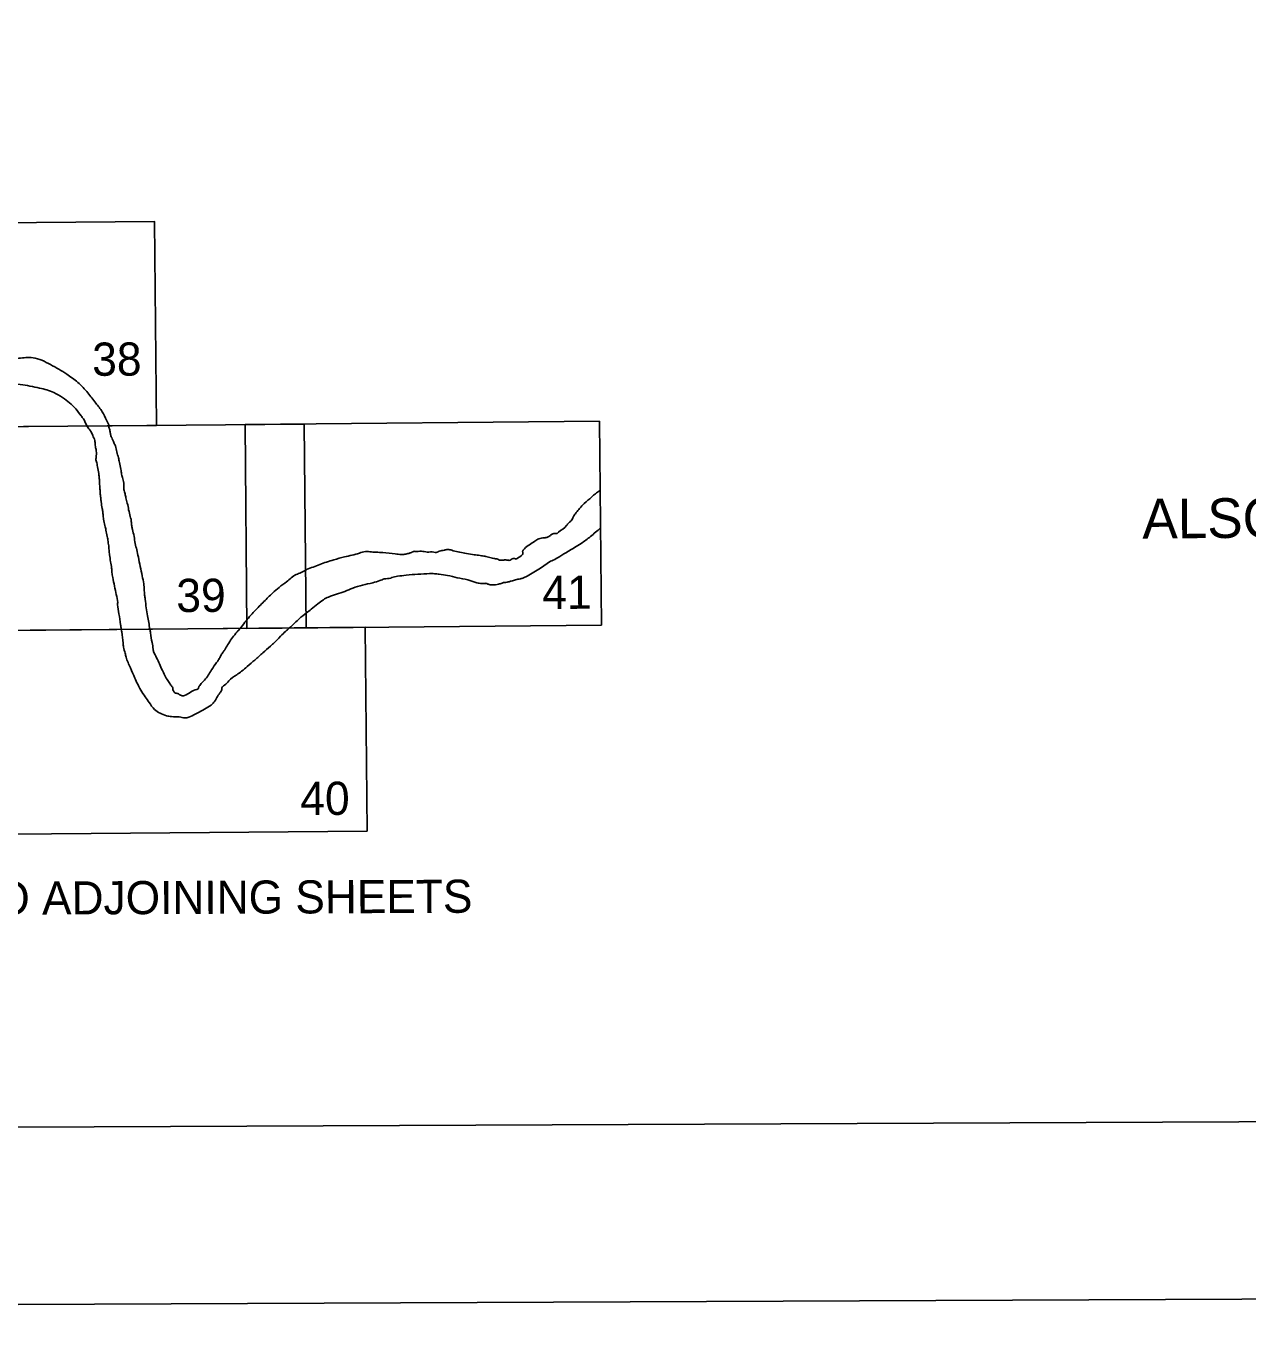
# Model space of a CAD drawing. Extents: x 3419139 to 3457078, y 540382 to 565875.
# Drawn here: x 3444391 to 3448697, y 540965 to 545577 of the extents above; entities that cross this region are included whole.
import ezdxf

# ---------------------------------------------------------------- set-up
doc = ezdxf.new("R2010")
doc.units = 0
for name, color, linetype in [('G-ANNO-NPLT', 7, 'Continuous'), ('V-ANNO-NPLT', 7, 'Continuous'), ('V-ANNO-SYMB', 7, 'Continuous'), ('V-ANNO-TEXT', 7, 'Continuous')]:
    doc.layers.add(name, color=color, linetype=linetype)

msp = doc.modelspace()

# ---------------------------------------------------------------- linework, layer by layer
at = {"layer": 'G-ANNO-NPLT'}
msp.add_lwpolyline([(3419828.1, 540965.3), (3456494.4, 541125.3), (3456389, 565291.7), (3419722.7, 565131.7)], close=True, dxfattribs=at)
at = {"layer": 'V-ANNO-NPLT'}
for points in [[(3443600.7, 544159.5), (3444850.3, 544169.9), (3444843.9, 544888.1), (3443595, 544877.6), (3443600.7, 544159.5)], [(3444127.3, 543445.5), (3445377.5, 543456.4), (3445370.9, 544174.6), (3444121.4, 544163.7), (3444127.3, 543445.5)], [(3446412.2, 544184.5), (3445162.6, 544172.7)], [(3445162.6, 544172.7), (3445169.1, 543454.5)], [(3446419.3, 543466.4), (3446412.2, 544184.5)], [(3444341.7, 542729.1), (3445592.5, 542740.2), (3445585.8, 543458.4), (3444335.7, 543447.3), (3444341.7, 542729.1)], [(3445169.1, 543454.5), (3446419.3, 543466.4)]]:
    msp.add_lwpolyline(points, dxfattribs=at)
for points in [[(3443860.6, 544427.6), (3443895.5, 544383.2), (3443939.4, 544342.9), (3443976.8, 544320.3), (3444023.8, 544301.1), (3444077.4, 544285.1), (3444087.1, 544286.8), (3444137.3, 544290.2), (3444161.6, 544293.6), (3444200.4, 544306.7), (3444244.1, 544318.3), (3444279.7, 544323.3), (3444299.1, 544318.5), (3444307.2, 544318.5), (3444329.9, 544318.6), (3444370.4, 544314), (3444438.5, 544301.3), (3444488.8, 544285.3), (3444519.6, 544267.6), (3444544, 544249.8), (3444585, 544203.3), (3444592.9, 544192.4), (3444604.7, 544167.9)], [(3443990.2, 544424.9), (3444026.7, 544390.3), (3444077, 544359.7), (3444106.2, 544355), (3444164.5, 544369.8), (3444211.4, 544384.6), (3444303.6, 544401.2), (3444365.2, 544406.4), (3444415.4, 544408.2), (3444477, 544384.1), (3444533.9, 544350.3), (3444572.9, 544321.3), (3444608.7, 544284.2), (3444636.3, 544248.6), (3444659.2, 544217.9), (3444674.6, 544188.3), (3444683.7, 544169.4)], [(3444681.1, 544168.5), (3444684.7, 544157.8), (3444687.5, 544143.8), (3444689.8, 544132.9), (3444692.6, 544126.7), (3444700.4, 544109.2), (3444705.5, 544097.6), (3444711.1, 544076.2), (3444716.2, 544056), (3444720.2, 544038.9)], [(3444604.7, 544167.9), (3444615.2, 544154), (3444623, 544141.6), (3444625.7, 544134.6), (3444633.2, 544116.3), (3444634, 544109.3), (3444634.8, 544100.4), (3444636, 544090.7), (3444638.4, 544079.4), (3444638.5, 544068.5), (3444637.7, 544056.5), (3444637, 544051.8), (3444639.8, 544038.2)], [(3444639.8, 544038.2), (3444643.7, 544018.4), (3444647.7, 543993.9), (3444648.5, 543987.3), (3444649.4, 543970.6), (3444650.6, 543952.3), (3444651.8, 543938.7), (3444652.7, 543923.9), (3444654.3, 543912.3)], [(3444720.2, 544038.9), (3444724.9, 544015.6), (3444727.7, 543997.7), (3444731.7, 543981.8), (3444734.1, 543971.7), (3444735.3, 543960.8), (3444734.9, 543948.4), (3444735.7, 543943.7), (3444739.7, 543928.6), (3444742.5, 543915)], [(3446384.2, 543917.1), (3446397.7, 543929.2), (3446412.3, 543939.3), (3446413.9, 543940.7)], [(3444654.2, 543912.9), (3444655.5, 543900.6), (3444659.1, 543876.5), (3444661.5, 543862.9), (3444662.7, 543847.7), (3444663.9, 543838.8), (3444668.7, 543817), (3444672.3, 543800.7)], [(3444742.5, 543915), (3444747.6, 543895.9), (3444752.4, 543872.2), (3444757.9, 543849.3), (3444760.7, 543839.2), (3444762.3, 543823.3), (3444764.3, 543809.3), (3444765.5, 543803.1)], [(3446236.8, 543780.8), (3446244.5, 543786.2), (3446250.7, 543788.6), (3446254.6, 543788.6), (3446262.3, 543789.4), (3446267.7, 543793.3), (3446295.5, 543816.7), (3446304, 543826.8), (3446311.7, 543833.8), (3446316.3, 543840.8), (3446319.4, 543847), (3446324, 543854.8), (3446330.2, 543862.6), (3446341.7, 543877.4), (3446357.9, 543894.5), (3446384.2, 543917.1)], [(3444672.3, 543800.7), (3444677, 543778.6), (3444679.8, 543760.7), (3444681.4, 543749.8), (3444683.1, 543730), (3444685.1, 543713.3), (3444688.7, 543689.6), (3444692.3, 543667)], [(3444765.5, 543803.1), (3444771.4, 543778.6), (3444775.4, 543753.7), (3444780.9, 543731.2), (3444786.5, 543705.9), (3444793.2, 543672.1)], [(3446238.8, 543690.9), (3446258.9, 543700.3), (3446285.9, 543716.7), (3446323.7, 543739.3), (3446347.7, 543754.1), (3446380.1, 543778.3), (3446415.7, 543808.8)], [(3445804.9, 543723.1), (3445827.4, 543723.2), (3445836.7, 543722.4), (3445842.9, 543724.8), (3445848.3, 543727.1), (3445856, 543728.7), (3445865.3, 543730.3), (3445870.7, 543731.9), (3445876.9, 543732.7), (3445890.9, 543729.7), (3445936.6, 543719.8), (3445964.5, 543714.5), (3445985.4, 543712.2), (3445996.3, 543710.7), (3446011, 543707.7), (3446029.6, 543703.1), (3446038.9, 543700.8), (3446045.9, 543700.1), (3446049.8, 543700.1), (3446057.5, 543696.3), (3446062.2, 543694.7), (3446066.8, 543694.8), (3446072.2, 543694.8), (3446076.9, 543695.6), (3446081.5, 543695.6), (3446089.3, 543694.9), (3446093.1, 543694.1), (3446100.1, 543697.2), (3446107.1, 543700.4), (3446112.5, 543700.4), (3446117.9, 543698.9), (3446121.8, 543701.2), (3446139.5, 543713.7), (3446141.1, 543716.8), (3446141, 543726.1), (3446142.6, 543730), (3446147.2, 543735.4), (3446165.7, 543749.5), (3446183.5, 543761.9), (3446198.1, 543770.5), (3446216.7, 543773.7), (3446229.1, 543776.1), (3446236.8, 543780.8)], [(3445379.4, 543661.6), (3445425.6, 543679.6), (3445475.1, 543696.1), (3445513, 543706.3), (3445565.6, 543719.7), (3445587.3, 543725.2), (3445608.2, 543723.8), (3445625.2, 543723.1), (3445648.5, 543721.6), (3445691.9, 543717.2), (3445713.6, 543714.9), (3445729.8, 543716.5), (3445736.8, 543718.1), (3445747.6, 543721.3), (3445753.8, 543724.4), (3445756.9, 543726), (3445762.3, 543726), (3445784, 543726.1), (3445804.9, 543723.1)], [(3444692.3, 543667), (3444693.5, 543651.1), (3444696.3, 543634.4), (3444702.6, 543603.3), (3444708.2, 543573.4)], [(3444793.2, 543672.1), (3444800, 543639.5), (3444805.6, 543611.1), (3444807.2, 543591.7), (3444808.4, 543571.9)], [(3445379.5, 543661.7), (3445359.9, 543650.9), (3445343.2, 543644.4), (3445309.2, 543618.8), (3445282.3, 543598.9), (3445259.4, 543578.9), (3445229.3, 543549.4), (3445196.1, 543515), (3445162.2, 543476), (3445145.6, 543454.4), (3445135.5, 543443.1)], [(3445813, 543647.9), (3445830, 543647.2), (3445847.1, 543645.7), (3445875.8, 543641.2), (3445910.6, 543632.8), (3445947.9, 543625.2), (3445975.8, 543616.1), (3445992, 543613), (3445999.8, 543612.3), (3446009.9, 543613.1), (3446014.5, 543613.1), (3446018.4, 543610.8), (3446020.7, 543610.1), (3446026.1, 543608.5), (3446035.4, 543607.8), (3446055.6, 543610.2), (3446068.7, 543614.1), (3446073.4, 543615.7), (3446081.9, 543616.5), (3446090.4, 543618.1), (3446100.4, 543621.3), (3446108.9, 543623.6), (3446115.9, 543626), (3446124.4, 543627.6), (3446132.9, 543629.1), (3446143.8, 543633.1), (3446238.8, 543690.9)], [(3445379.6, 543509.1), (3445396.1, 543522), (3445419.3, 543540.7), (3445438.6, 543555.6), (3445456.3, 543564.9), (3445514.3, 543584.6), (3445542.2, 543596.3), (3445612.5, 543615.2), (3445638.1, 543623.1), (3445652.8, 543628.6), (3445676, 543631.8), (3445679.8, 543633.4), (3445700, 543638.1), (3445730.2, 543642.1), (3445772, 543645.4), (3445813, 543647.9)], [(3444708.2, 543573.4), (3444713.8, 543545.4), (3444713.4, 543538), (3444718.2, 543506.1), (3444723.9, 543467.5)], [(3444808.4, 543572.1), (3444810.5, 543557.1), (3444814.5, 543526.4), (3444818.9, 543498.4), (3444827.3, 543451.8)], [(3445304.9, 543443.9), (3445319.4, 543456), (3445338.4, 543474.3), (3445353.4, 543488.7), (3445379.6, 543509.1)], [(3444723.9, 543467.5), (3444724.6, 543461.9), (3444726.4, 543450.5)], [(3444726.4, 543450.5), (3444728.3, 543442), (3444732.5, 543402.8), (3444734.5, 543388.8), (3444739.9, 543366.9), (3444743.3, 543353), (3444758.7, 543315.8), (3444774.2, 543279.3), (3444794.9, 543236.9)], [(3444827.3, 543451.8), (3444829.3, 543438.4), (3444834.7, 543404.6), (3444838.8, 543381.3), (3444839.5, 543375.3), (3444845.5, 543361.4), (3444865.6, 543318.3), (3444877.7, 543293.1), (3444887.7, 543274.5), (3444892.4, 543267.9), (3444897.1, 543260.6), (3444905.1, 543249.3), (3444907.8, 543245.3), (3444908.5, 543242), (3444908.5, 543238)], [(3445044.2, 543308.3), (3445062.1, 543333.8), (3445070, 543345.1), (3445076.6, 543357.1), (3445083.9, 543369.1), (3445091.1, 543379.1), (3445096.4, 543387.8), (3445122.1, 543427.1), (3445138.9, 543446.9)], [(3445133.1, 543290.7), (3445150.6, 543303.6), (3445170.4, 543320.3), (3445196.9, 543343), (3445225.3, 543368.4), (3445251.8, 543392.4), (3445262.4, 543401.1), (3445288.1, 543427.1), (3445305.1, 543444)], [(3444908.5, 543238), (3444913.2, 543230.1), (3444915.2, 543227.4), (3444919.8, 543226.1), (3444925.8, 543224.8), (3444929.1, 543223.5), (3444930.5, 543221.5), (3444932.5, 543220.2), (3444938.5, 543217.6), (3444941.8, 543216.9), (3444949.7, 543218.3), (3444992.1, 543239.7), (3444996.8, 543241.1), (3444998.1, 543242.4), (3444998.8, 543245.1), (3444999.4, 543247.7), (3445001.4, 543250.4), (3445010, 543263.1), (3445015.3, 543267.7), (3445019.9, 543272.4), (3445044.3, 543308.4)], [(3444885.6, 543146.2), (3444902.9, 543143.6), (3444930.8, 543142.4), (3444950.7, 543139.2), (3444957.4, 543139.9), (3444982.6, 543149.9), (3445001.1, 543159.3), (3445025.6, 543173.4), (3445048.1, 543188.8), (3445052.8, 543194.1), (3445073.9, 543227.5), (3445080.5, 543239.4), (3445081.1, 543244.8), (3445083.1, 543248.8), (3445090.4, 543254.1), (3445104.9, 543269.5), (3445133.4, 543290.9)], [(3444794.9, 543236.9), (3444811, 543213), (3444824.3, 543193.8), (3444843.7, 543168.6), (3444885.6, 543146.2)]]:
    msp.add_spline(points, degree=3, dxfattribs=at)
at = {"layer": 'V-ANNO-SYMB'}
msp.add_lwpolyline([(3422575.5, 541602.3), (3455658.4, 541746.7), (3455558.4, 564663.1), (3422475.5, 564518.7), (3422575.5, 541602.3)], dxfattribs=at)

# ---------------------------------------------------------------- texts
at = {"layer": 'V-ANNO-NPLT'}
for s, height, p in [('38', 117, (3444624, 544344.5)), ('39', 117, (3444920.6, 543512)), ('41', 117, (3446210.4, 543522.9)), ('40', 117, (3445357.5, 542796.7)), ('INDEX TO ADJOINING SHEETS', 116.66, (3443667.3, 542442.6))]:
    msp.add_text(s, height=height, rotation=0.25, dxfattribs=at).set_placement(p)
at = {"layer": 'V-ANNO-TEXT'}
msp.add_text('ALSO SOUTHWEST, SOUTH, AND PASS A LOUTRE.', height=140, rotation=0.4258, dxfattribs=at).set_placement((3448325.5, 543771))

doc.saveas('drawing.dxf')
